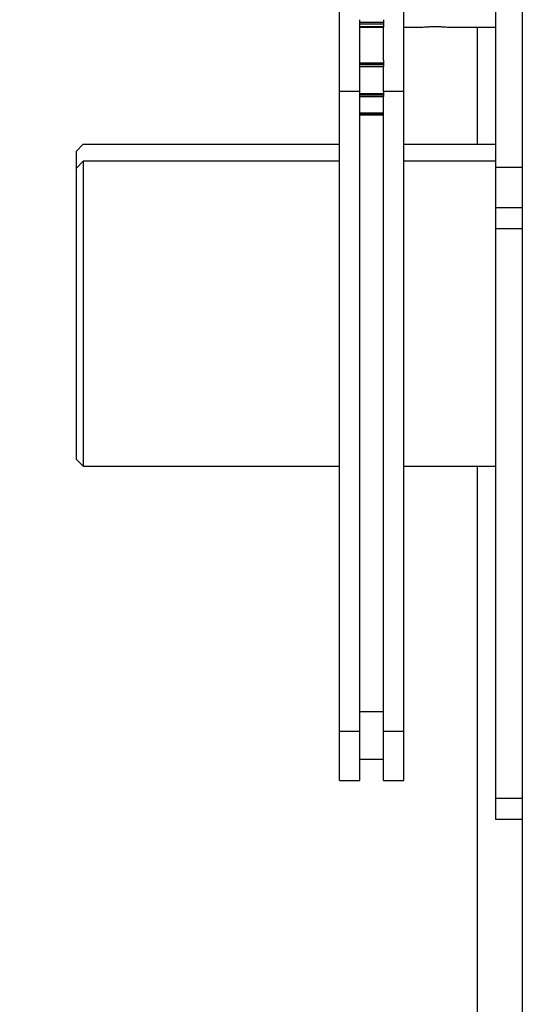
# Model space of a CAD drawing. Header units: inches. Extents: x 170 to 312, y 215 to 248.
# Tile 428 of 557: x 250.349 to 250.497, y 243.978 to 244.265. Entities that reach past the tile are written whole.
import ezdxf

# ---------------------------------------------------------------- set-up
doc = ezdxf.new("R2010")
doc.units = ezdxf.units.IN
doc.header["$LTSCALE"] = 0.25
doc.header["$MEASUREMENT"] = 0
doc.layers.add('ANNOTATIONS', color=1, linetype='Continuous')
doc.layers.add('STANDARD MOTOR LH', color=7, linetype='Continuous')
doc.styles.add('ARIAL', font='arial.ttf', dxfattribs={"height": 0.09375})
doc.dimstyles.new('STANDARD$0', dxfattribs={"dimtxt": 0.09375, "dimasz": 0.09375, "dimexe": 0.03125, "dimexo": 0.046875, "dimgap": 0.09, "dimtad": 0, "dimtih": 1, "dimtoh": 1, "dimdec": 4, "dimzin": 0, "dimdsep": 46, "dimtxsty": 'ARIAL', "dimcen": 0.09, "dimadec": 0, "dimazin": 0, "dimtfac": 1, "dimtdec": 4, "dimtofl": 0, "dimtmove": 0, "dimatfit": 1, "dimfxl": 1, "dimtolj": 1, "dimtzin": 0, "dimarcsym": 0})

# ---------------------------------------------------------------- blocks, each defined once
blk = doc.blocks.new('*D76')
at = {"layer": 'ANNOTATIONS', "color": 0, "lineweight": -2, "transparency": 16777216}
for p, q in [((250.22776, 244.66855), (250.22776, 245.27617)), ((251.42844, 243.2753), (251.42844, 245.27617)), ((250.32151, 245.24492), (250.647, 245.24492)), ((251.33469, 245.24492), (251.0092, 245.24492))]:
    blk.add_line(p, q, dxfattribs=at)
at = {"layer": 'ANNOTATIONS', "color": 0, "transparency": 16777216}
for points in [[(250.32151, 245.26055), (250.32151, 245.2293), (250.22776, 245.24492)], [(251.33469, 245.26055), (251.33469, 245.2293), (251.42844, 245.24492)]]:
    blk.add_solid(points, dxfattribs=at)
at = {"layer": 'defpoints', "color": 0, "transparency": 16777216}
for p in [(250.22776, 245.24492), (250.22776, 244.62168), (251.42844, 243.22842)]:
    blk.add_point(p, dxfattribs=at)
at = {"layer": 'ANNOTATIONS', "color": 0, "transparency": 16777216, "insert": (250.8281, 245.24492), "char_height": 0.09375, "attachment_point": 5, "style": 'ARIAL'}
blk.add_mtext('\\A1;20"', dxfattribs=at)
blk = doc.blocks.new('*D77')
at = {"layer": 'ANNOTATIONS', "color": 0, "lineweight": -2, "transparency": 16777216}
for p, q in [((250.36594, 244.27329), (250.36594, 244.84246)), ((251.42844, 243.2753), (251.42844, 244.84246)), ((250.45969, 244.81121), (250.61208, 244.81121)), ((251.33469, 244.81121), (251.1823, 244.81121))]:
    blk.add_line(p, q, dxfattribs=at)
at = {"layer": 'ANNOTATIONS', "color": 0, "transparency": 16777216}
for points in [[(250.45969, 244.82683), (250.45969, 244.79558), (250.36594, 244.81121)], [(251.33469, 244.82683), (251.33469, 244.79558), (251.42844, 244.81121)]]:
    blk.add_solid(points, dxfattribs=at)
at = {"layer": 'defpoints', "color": 0, "transparency": 16777216}
for p in [(251.42844, 244.81121), (250.36594, 244.22641), (251.42844, 243.22842)]:
    blk.add_point(p, dxfattribs=at)
at = {"layer": 'ANNOTATIONS', "color": 0, "transparency": 16777216, "insert": (250.89719, 244.81121), "char_height": 0.09375, "attachment_point": 5, "style": 'ARIAL'}
blk.add_mtext('\\A1;17 3/8"', dxfattribs=at)

msp = doc.modelspace()

# ---------------------------------------------------------------- linework, layer by layer
at = {"layer": 'STANDARD MOTOR LH'}
for p, q in [((250.48805, 244.03176), (250.48805, 244.40811)), ((250.44252, 244.04311), (250.44252, 244.38186)), ((250.46127, 244.04311), (250.46127, 244.38186)), ((250.49586, 243.87889), (250.49586, 244.29148)), ((250.44845, 244.04311), (250.44845, 244.26459)), ((250.44845, 244.26388), (250.45534, 244.26388)), ((250.45534, 244.26459), (250.45534, 244.26251)), ((250.45534, 244.26335), (250.44845, 244.26335)), ((250.44845, 244.26269), (250.45534, 244.26269)), ((250.44845, 244.26251), (250.45534, 244.26251)), ((250.45533, 244.25287), (250.45533, 244.26251)), ((250.46127, 244.26248), (250.46645, 244.26248)), ((250.47422, 244.26248), (250.48805, 244.26248)), ((250.48276, 244.22839), (250.48276, 244.26248)), ((250.45534, 244.25287), (250.45534, 244.25097)), ((250.44845, 244.2521), (250.45534, 244.2521)), ((250.45534, 244.2516), (250.44845, 244.2516)), ((250.44845, 244.25107), (250.45534, 244.25107)), ((250.44845, 244.25097), (250.45534, 244.25097)), ((250.45533, 244.2438), (250.45533, 244.25097)), ((250.44252, 244.2438), (250.44845, 244.2438)), ((250.45534, 244.24397), (250.45534, 244.24231)), ((250.45534, 244.2438), (250.46127, 244.2438)), ((250.44845, 244.24318), (250.45534, 244.24318)), ((250.45534, 244.24272), (250.44845, 244.24272)), ((250.44845, 244.24236), (250.45534, 244.24236)), ((250.44845, 244.24231), (250.45534, 244.24231)), ((250.45533, 244.04311), (250.45533, 244.24231)), ((250.44845, 244.23756), (250.45533, 244.23756)), ((250.45533, 244.23717), (250.44845, 244.23717)), ((250.44845, 244.23699), (250.45533, 244.23699)), ((250.44845, 244.23698), (250.45533, 244.23698)), ((250.3679, 244.22839), (250.36594, 244.22641)), ((250.36594, 244.13663), (250.36594, 244.22641)), ((250.3679, 244.22839), (250.44252, 244.22839)), ((250.46127, 244.22839), (250.48805, 244.22839)), ((250.36594, 244.22145), (250.3679, 244.22342)), ((250.44252, 244.22342), (250.3679, 244.22342)), ((250.3679, 244.22342), (250.3679, 244.13467)), ((250.48805, 244.22342), (250.46127, 244.22342)), ((250.48805, 244.2217), (250.49586, 244.2217)), ((250.48805, 244.20999), (250.49586, 244.20999)), ((250.49586, 244.20374), (250.48805, 244.20374)), ((250.36594, 244.13663), (250.3679, 244.13467)), ((250.3679, 244.13467), (250.44252, 244.13467)), ((250.46127, 244.13467), (250.48805, 244.13467)), ((250.48276, 243.83628), (250.48276, 244.13467)), ((250.45533, 244.06309), (250.44845, 244.06309)), ((250.44252, 244.05748), (250.44845, 244.05748)), ((250.45533, 244.05748), (250.46127, 244.05748)), ((250.44845, 244.04936), (250.45533, 244.04936)), ((250.44252, 244.04311), (250.44845, 244.04311)), ((250.45533, 244.04311), (250.46127, 244.04311)), ((250.48805, 244.03801), (250.49586, 244.03801)), ((250.49586, 244.03176), (250.48805, 244.03176))]:
    msp.add_line(p, q, dxfattribs=at)
msp.add_open_spline([(250.46645, 244.26248), (250.46649, 244.26248), (250.46658, 244.26249), (250.46725, 244.26254), (250.46824, 244.2626), (250.46948, 244.26264), (250.47081, 244.26265), (250.47209, 244.26262), (250.47318, 244.26256), (250.47393, 244.26251), (250.47428, 244.26248), (250.47423, 244.26248), (250.47422, 244.26248)], degree=3, knots=[0, 0, 0, 0, 0.107135, 0.214261, 0.321588, 0.429084, 0.536321, 0.643278, 0.750414, 0.857836, 0.965278, 1, 1, 1, 1], dxfattribs=at)

# ---------------------------------------------------------------- dimensions: what is measured, and where the dimension line sits
at = {"layer": 'ANNOTATIONS'}
for base, p1, p2, text, picture, middle in [((250.22776, 245.24492), (251.42844, 243.22842), (250.22776, 244.62168), '20"', '*D76', (250.8281, 245.24492)), ((251.42844, 244.81121), (250.36594, 244.22641), (251.42844, 243.22842), '17 3/8"', '*D77', (250.89719, 244.81121))]:
    dim = msp.add_linear_dim(base=base, p1=p1, p2=p2, text=text, dimstyle='STANDARD$0', dxfattribs=at)
    dim.commit()
    dim.dimension.update_dxf_attribs({"geometry": picture, "text_midpoint": middle, "dimtype": 160})

doc.saveas('drawing.dxf')
